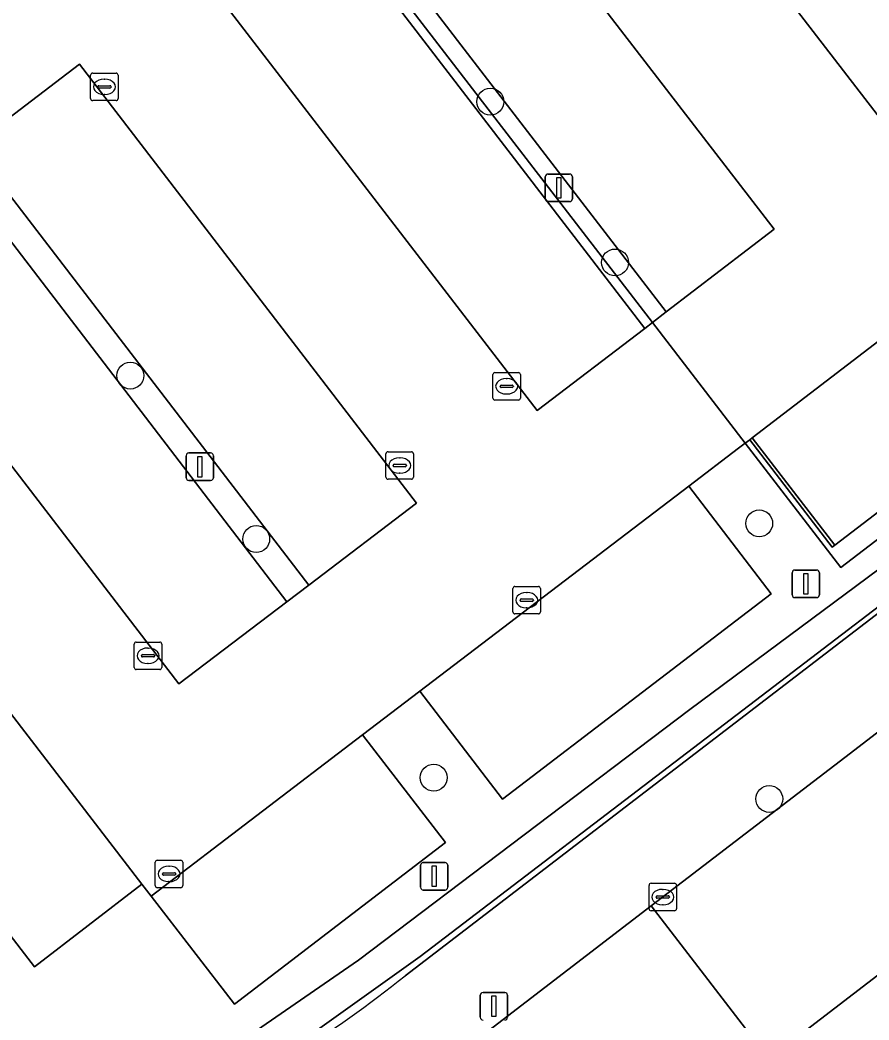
# Model space of a CAD drawing. Extents: x 159352 to 160617, y 385888 to 387323.
# Drawn here: x 159697.39 to 159728.28, y 386810.91 to 386847.27 of the extents above; entities that cross this region are included whole.
import ezdxf

# ---------------------------------------------------------------- set-up
doc = ezdxf.new("R2010")
doc.units = 0
for name, color, linetype in [('IMGEO_Boom', 7, 'Continuous'), ('IMGEO_Groenvoorziening', 7, 'Continuous'), ('IMGEO_Haag', 7, 'Continuous'), ('IMGEO_Hek', 7, 'Continuous'), ('IMGEO_Kolk', 7, 'Continuous'), ('IMGEO_Lichtmast', 7, 'Continuous'), ('IMGEO_Muur', 7, 'Continuous'), ('IMGEO_Parkeervlak_open', 7, 'Continuous'), ('IMGEO_Rijbaan_lokaal_open', 7, 'Continuous'), ('IMGEO_Verkeerseiland_open', 7, 'Continuous'), ('IMGEO_Voetpad_open', 7, 'Continuous')]:
    doc.layers.add(name, color=color, linetype=linetype)

msp = doc.modelspace()

# ---------------------------------------------------------------- linework, layer by layer
at = {"layer": 'IMGEO_Boom'}
for centre in [(159714.506, 386844.303), (159719.044, 386838.455), (159701.409, 386834.341), (159724.286, 386828.965), (159705.987, 386828.397), (159712.445, 386819.719), (159724.653, 386818.946)]:
    msp.add_circle(centre, 0.489, dxfattribs=at)
at = {"layer": 'IMGEO_Groenvoorziening'}
for points in [[(159734.415, 386870.999), (159730.584, 386868.038), (159732.076, 386866.137), (159735.893, 386869.081), (159737.704, 386866.736), (159733.849, 386863.788), (159734.88, 386862.467), (159738.716, 386865.398), (159749.431, 386851.516), (159745.593, 386848.595), (159748.588, 386844.654), (159740.681, 386838.606), (159737.669, 386842.524), (159735.777, 386841.075), (159738.798, 386837.167), (159727.039, 386828.174), (159726.942, 386828.1), (159723.946, 386832.01), (159723.777, 386831.886), (159727.257, 386827.365), (159753.165, 386847.159), (159723.574, 386885.491)], [(159753.165, 386847.159), (159727.257, 386827.365), (159723.777, 386831.886), (159723.537, 386831.708), (159721.723, 386830.325), (159724.728, 386826.408), (159714.952, 386818.94), (159711.939, 386822.864), (159709.851, 386821.273), (159712.88, 386817.358), (159705.195, 386811.487), (159702.165, 386815.412), (159701.828, 386815.846), (159697.923, 386812.835), (159683.495, 386831.588)], [(159754.395, 386845.605), (159711.956, 386813.217), (159707.623, 386810.124), (159705.363, 386808.712), (159703.025, 386807.434), (159697.441, 386804.585), (159697.133, 386805.345), (159700.693, 386807.182), (159704.945, 386809.791), (159709.713, 386813.077), (159721.762, 386822.194), (159732.264, 386829.991)], [(159711.401, 386812.51), (159754.341, 386845.409)]]:
    msp.add_lwpolyline(points, dxfattribs=at)
msp.add_lwpolyline([(159753.65, 386846.546), (159749.017, 386843.07), (159732.264, 386829.991), (159721.762, 386822.194), (159709.713, 386813.077), (159704.945, 386809.791), (159700.693, 386807.182), (159697.133, 386805.345), (159697.441, 386804.585), (159703.025, 386807.434), (159705.363, 386808.712), (159707.623, 386810.124), (159711.956, 386813.217), (159754.395, 386845.605)], close=True, dxfattribs=at)
msp.add_arc((159680.946, 386850.795), 48.921, 296.7092, 308.5017, dxfattribs=at)
at = {"layer": 'IMGEO_Haag'}
msp.add_lwpolyline([(159753.65, 386846.546), (159749.017, 386843.07), (159732.264, 386829.991), (159721.762, 386822.194), (159709.713, 386813.077), (159704.945, 386809.791), (159700.693, 386807.182), (159697.133, 386805.345), (159697.441, 386804.585), (159703.025, 386807.434), (159705.363, 386808.712), (159707.623, 386810.124), (159711.956, 386813.217), (159754.395, 386845.605)], close=True, dxfattribs=at)
at = {"layer": 'IMGEO_Hek'}
for points in [[(159708.124, 386852.226), (159720.404, 386836.269)], [(159723.777, 386831.886), (159727.257, 386827.365), (159753.165, 386847.159)], [(159697.441, 386804.585), (159703.025, 386807.434), (159705.363, 386808.712), (159707.623, 386810.124), (159711.956, 386813.217), (159754.395, 386845.605)], [(159720.404, 386836.269), (159723.777, 386831.886)]]:
    msp.add_lwpolyline(points, dxfattribs=at)
at = {"layer": 'IMGEO_Kolk'}
for p, q in [((159699.964, 386844.416), (159699.964, 386845.268)), ((159700.039, 386845.342), (159700.891, 386845.342)), ((159700.965, 386845.268), (159700.965, 386844.416)), ((159700.266, 386844.885), (159700.664, 386844.885)), ((159700.452, 386845.122), (159700.477, 386845.122)), ((159700.223, 386844.836), (159700.223, 386844.848)), ((159700.661, 386844.799), (159700.263, 386844.799)), ((159700.475, 386844.562), (159700.45, 386844.562)), ((159700.707, 386844.848), (159700.707, 386844.836)), ((159700.891, 386844.342), (159700.039, 386844.342)), ((159714.599, 386833.526), (159714.599, 386834.378)), ((159714.674, 386834.452), (159715.526, 386834.452)), ((159715.6, 386834.378), (159715.6, 386833.526)), ((159714.858, 386833.946), (159714.858, 386833.958)), ((159714.901, 386833.995), (159715.299, 386833.995)), ((159715.087, 386834.232), (159715.112, 386834.232)), ((159715.342, 386833.958), (159715.342, 386833.946)), ((159715.296, 386833.909), (159714.898, 386833.909)), ((159715.11, 386833.672), (159715.085, 386833.672)), ((159715.526, 386833.452), (159714.674, 386833.452)), ((159710.708, 386830.646), (159710.708, 386831.498)), ((159710.783, 386831.572), (159711.635, 386831.572)), ((159711.709, 386831.498), (159711.709, 386830.646)), ((159710.967, 386831.066), (159710.967, 386831.078)), ((159711.01, 386831.115), (159711.408, 386831.115)), ((159711.196, 386831.352), (159711.221, 386831.352)), ((159711.451, 386831.078), (159711.451, 386831.066)), ((159711.405, 386831.029), (159711.007, 386831.029)), ((159711.219, 386830.792), (159711.194, 386830.792)), ((159711.635, 386830.572), (159710.783, 386830.572)), ((159715.402, 386826.674), (159716.254, 386826.674)), ((159715.327, 386825.748), (159715.327, 386826.6)), ((159715.815, 386826.454), (159715.84, 386826.454)), ((159716.328, 386826.6), (159716.328, 386825.748)), ((159715.586, 386826.168), (159715.586, 386826.18)), ((159716.024, 386826.131), (159715.626, 386826.131)), ((159715.629, 386826.217), (159716.027, 386826.217)), ((159716.07, 386826.18), (159716.07, 386826.168)), ((159716.254, 386825.674), (159715.402, 386825.674)), ((159715.838, 386825.894), (159715.813, 386825.894)), ((159701.551, 386823.726), (159701.551, 386824.578)), ((159701.626, 386824.652), (159702.478, 386824.652)), ((159702.552, 386824.578), (159702.552, 386823.726)), ((159701.81, 386824.146), (159701.81, 386824.158)), ((159701.853, 386824.195), (159702.251, 386824.195)), ((159702.039, 386824.432), (159702.064, 386824.432)), ((159702.294, 386824.158), (159702.294, 386824.146)), ((159702.248, 386824.109), (159701.85, 386824.109)), ((159702.062, 386823.872), (159702.037, 386823.872)), ((159702.478, 386823.652), (159701.626, 386823.652)), ((159702.315, 386815.792), (159702.315, 386816.644)), ((159702.39, 386816.718), (159703.242, 386816.718)), ((159702.803, 386816.498), (159702.828, 386816.498)), ((159703.316, 386816.644), (159703.316, 386815.792)), ((159702.574, 386816.212), (159702.574, 386816.224)), ((159703.012, 386816.175), (159702.614, 386816.175)), ((159702.617, 386816.261), (159703.015, 386816.261)), ((159703.058, 386816.224), (159703.058, 386816.212)), ((159702.826, 386815.938), (159702.801, 386815.938)), ((159720.278, 386814.95), (159720.278, 386815.802)), ((159720.353, 386815.876), (159721.205, 386815.876)), ((159721.279, 386815.802), (159721.279, 386814.95)), ((159703.242, 386815.718), (159702.39, 386815.718)), ((159720.58, 386815.419), (159720.978, 386815.419)), ((159720.766, 386815.656), (159720.791, 386815.656)), ((159720.537, 386815.37), (159720.537, 386815.382)), ((159720.975, 386815.333), (159720.577, 386815.333)), ((159720.789, 386815.096), (159720.764, 386815.096)), ((159721.021, 386815.382), (159721.021, 386815.37)), ((159721.205, 386814.876), (159720.353, 386814.876))]:
    msp.add_line(p, q, dxfattribs=at)
for points in [[(159699.964, 386844.416), (159699.964, 386845.268)], [(159700.039, 386845.342), (159700.891, 386845.342)], [(159700.965, 386845.268), (159700.965, 386844.416)], [(159700.891, 386844.342), (159700.039, 386844.342)], [(159714.599, 386833.526), (159714.599, 386834.378)], [(159714.674, 386834.452), (159715.526, 386834.452)], [(159715.6, 386834.378), (159715.6, 386833.526)], [(159715.526, 386833.452), (159714.674, 386833.452)], [(159710.708, 386830.646), (159710.708, 386831.498)], [(159710.783, 386831.572), (159711.635, 386831.572)], [(159711.709, 386831.498), (159711.709, 386830.646)], [(159711.635, 386830.572), (159710.783, 386830.572)], [(159715.402, 386826.674), (159716.254, 386826.674)], [(159715.327, 386825.748), (159715.327, 386826.6)], [(159716.328, 386826.6), (159716.328, 386825.748)], [(159716.254, 386825.674), (159715.402, 386825.674)], [(159701.551, 386823.726), (159701.551, 386824.578)], [(159701.626, 386824.652), (159702.478, 386824.652)], [(159702.552, 386824.578), (159702.552, 386823.726)], [(159702.478, 386823.652), (159701.626, 386823.652)], [(159702.315, 386815.792), (159702.315, 386816.644)], [(159702.39, 386816.718), (159703.242, 386816.718)], [(159703.316, 386816.644), (159703.316, 386815.792)], [(159720.278, 386814.95), (159720.278, 386815.802)], [(159720.353, 386815.876), (159721.205, 386815.876)], [(159721.279, 386815.802), (159721.279, 386814.95)], [(159703.242, 386815.718), (159702.39, 386815.718)], [(159721.205, 386814.876), (159720.353, 386814.876)]]:
    msp.add_lwpolyline(points, dxfattribs=at)
for centre, radius, start, end in [((159700.041, 386845.266), 0.0765, 91.552, 178.448), ((159700.041, 386845.266), 0.0765, 91.552, 178.448), ((159700.889, 386845.266), 0.0765, 1.552, 88.448), ((159700.889, 386845.266), 0.0765, 1.552, 88.448), ((159700.263, 386844.845), 0.0403, 85.8775, 175.7526), ((159700.668, 386844.847), 0.0386, 1.7309, 96.639), ((159700.26, 386844.835), 0.0366, 178.938, 274.7102), ((159700.664, 386844.842), 0.043, 264.8664, 352.4533), ((159700.041, 386844.418), 0.0765, 181.552, 268.448), ((159700.041, 386844.418), 0.0765, 181.552, 268.448), ((159700.889, 386844.418), 0.0765, 271.552, 358.448), ((159700.889, 386844.418), 0.0765, 271.552, 358.448), ((159714.676, 386834.376), 0.0765, 91.552, 178.448), ((159714.676, 386834.376), 0.0765, 91.552, 178.448), ((159715.524, 386834.376), 0.0765, 1.552, 88.448), ((159715.524, 386834.376), 0.0765, 1.552, 88.448), ((159714.898, 386833.955), 0.0403, 85.8775, 175.7526), ((159715.303, 386833.957), 0.0386, 1.7309, 96.639), ((159714.895, 386833.945), 0.0366, 178.938, 274.7102), ((159715.299, 386833.952), 0.043, 264.8664, 352.4533), ((159714.676, 386833.528), 0.0765, 181.552, 268.448), ((159714.676, 386833.528), 0.0765, 181.552, 268.448), ((159715.524, 386833.528), 0.0765, 271.552, 358.448), ((159715.524, 386833.528), 0.0765, 271.552, 358.448), ((159710.785, 386831.496), 0.0765, 91.552, 178.448), ((159710.785, 386831.496), 0.0765, 91.552, 178.448), ((159711.633, 386831.496), 0.0765, 1.552, 88.448), ((159711.633, 386831.496), 0.0765, 1.552, 88.448), ((159711.007, 386831.075), 0.0403, 85.8775, 175.7526), ((159711.004, 386831.065), 0.0366, 178.938, 274.7102), ((159711.408, 386831.072), 0.043, 264.8664, 352.4533), ((159711.412, 386831.077), 0.0386, 1.7309, 96.639), ((159710.785, 386830.648), 0.0765, 181.552, 268.448), ((159710.785, 386830.648), 0.0765, 181.552, 268.448), ((159711.633, 386830.648), 0.0765, 271.552, 358.448), ((159711.633, 386830.648), 0.0765, 271.552, 358.448), ((159715.404, 386826.598), 0.0765, 91.552, 178.448), ((159715.404, 386826.598), 0.0765, 91.552, 178.448), ((159716.252, 386826.598), 0.0765, 1.552, 88.448), ((159716.252, 386826.598), 0.0765, 1.552, 88.448), ((159715.626, 386826.177), 0.0403, 85.8775, 175.7526), ((159715.623, 386826.167), 0.0366, 178.938, 274.7102), ((159716.027, 386826.174), 0.043, 264.8664, 352.4533), ((159716.031, 386826.179), 0.0386, 1.7309, 96.639), ((159715.404, 386825.75), 0.0765, 181.552, 268.448), ((159715.404, 386825.75), 0.0765, 181.552, 268.448), ((159716.252, 386825.75), 0.0765, 271.552, 358.448), ((159716.252, 386825.75), 0.0765, 271.552, 358.448), ((159701.628, 386824.576), 0.0765, 91.552, 178.448), ((159701.628, 386824.576), 0.0765, 91.552, 178.448), ((159702.476, 386824.576), 0.0765, 1.552, 88.448), ((159702.476, 386824.576), 0.0765, 1.552, 88.448), ((159701.85, 386824.155), 0.0403, 85.8775, 175.7526), ((159701.847, 386824.145), 0.0366, 178.938, 274.7102), ((159702.251, 386824.152), 0.043, 264.8664, 352.4533), ((159702.255, 386824.157), 0.0386, 1.7309, 96.639), ((159701.628, 386823.728), 0.0765, 181.552, 268.448), ((159701.628, 386823.728), 0.0765, 181.552, 268.448), ((159702.476, 386823.728), 0.0765, 271.552, 358.448), ((159702.476, 386823.728), 0.0765, 271.552, 358.448), ((159702.392, 386816.642), 0.0765, 91.552, 178.448), ((159702.392, 386816.642), 0.0765, 91.552, 178.448), ((159703.24, 386816.642), 0.0765, 1.552, 88.448), ((159703.24, 386816.642), 0.0765, 1.552, 88.448), ((159702.614, 386816.221), 0.0403, 85.8775, 175.7526), ((159702.611, 386816.211), 0.0366, 178.938, 274.7102), ((159703.015, 386816.218), 0.043, 264.8664, 352.4533), ((159703.019, 386816.223), 0.0386, 1.7309, 96.639), ((159702.392, 386815.794), 0.0765, 181.552, 268.448), ((159702.392, 386815.794), 0.0765, 181.552, 268.448), ((159703.24, 386815.794), 0.0765, 271.552, 358.448), ((159703.24, 386815.794), 0.0765, 271.552, 358.448), ((159720.355, 386815.8), 0.0765, 91.552, 178.448), ((159720.355, 386815.8), 0.0765, 91.552, 178.448), ((159721.203, 386815.8), 0.0765, 1.552, 88.448), ((159721.203, 386815.8), 0.0765, 1.552, 88.448), ((159720.577, 386815.379), 0.0403, 85.8775, 175.7526), ((159720.982, 386815.381), 0.0386, 1.7309, 96.639), ((159720.574, 386815.369), 0.0366, 178.938, 274.7102), ((159720.978, 386815.376), 0.043, 264.8664, 352.4533), ((159720.355, 386814.952), 0.0765, 181.552, 268.448), ((159720.355, 386814.952), 0.0765, 181.552, 268.448), ((159721.203, 386814.952), 0.0765, 271.552, 358.448), ((159721.203, 386814.952), 0.0765, 271.552, 358.448)]:
    msp.add_arc(centre, radius, start, end, dxfattribs=at)
for centre, major_axis, ratio, start_param, end_param in [((159700.451, 386844.842), (-0.387, 0.002), 0.722429, 4.712389, 7.853982), ((159700.476, 386844.842), (-0.39, 0.002), 0.717154, 1.570796, 4.712389), ((159715.086, 386833.952), (-0.387, 0.002), 0.722429, 4.712389, 7.853982), ((159715.111, 386833.952), (-0.39, 0.002), 0.717154, 1.570796, 4.712389), ((159711.195, 386831.072), (-0.387, 0.002), 0.722429, 4.712389, 7.853982), ((159711.22, 386831.072), (-0.39, 0.002), 0.717154, 1.570796, 4.712389), ((159715.814, 386826.174), (-0.387, 0.002), 0.722429, 4.712389, 7.853982), ((159715.839, 386826.174), (-0.39, 0.002), 0.717154, 1.570796, 4.712389), ((159702.038, 386824.152), (-0.387, 0.002), 0.722429, 4.712389, 7.853982), ((159702.063, 386824.152), (-0.39, 0.002), 0.717154, 1.570796, 4.712389), ((159702.802, 386816.218), (-0.387, 0.002), 0.722429, 4.712389, 7.853982), ((159702.827, 386816.218), (-0.39, 0.002), 0.717154, 1.570796, 4.712389), ((159720.765, 386815.376), (-0.387, 0.002), 0.722429, 4.712389, 7.853982), ((159720.79, 386815.376), (-0.39, 0.002), 0.717154, 1.570796, 4.712389)]:
    msp.add_ellipse(centre, major_axis=major_axis, ratio=ratio, start_param=start_param, end_param=end_param, dxfattribs=at)
at = {"layer": 'IMGEO_Lichtmast'}
for p, q in [((159716.601, 386841.671), (159717.391, 386841.671)), ((159717.391, 386841.671), (159716.601, 386841.671)), ((159716.501, 386840.771), (159716.501, 386841.571)), ((159716.501, 386841.571), (159716.501, 386840.771)), ((159717.491, 386841.571), (159717.491, 386840.771)), ((159717.491, 386840.771), (159717.491, 386841.571)), ((159717.391, 386840.671), (159716.601, 386840.671)), ((159716.601, 386840.671), (159717.391, 386840.671)), ((159703.439, 386830.628), (159703.439, 386831.428)), ((159703.439, 386831.428), (159703.439, 386830.628)), ((159703.539, 386831.528), (159704.329, 386831.528)), ((159704.329, 386831.528), (159703.539, 386831.528)), ((159704.429, 386831.428), (159704.429, 386830.628)), ((159704.429, 386830.628), (159704.429, 386831.428)), ((159704.329, 386830.528), (159703.539, 386830.528)), ((159703.539, 386830.528), (159704.329, 386830.528)), ((159725.487, 386826.368), (159725.487, 386827.168)), ((159725.487, 386827.168), (159725.487, 386826.368)), ((159725.587, 386827.268), (159726.377, 386827.268)), ((159726.377, 386827.268), (159725.587, 386827.268)), ((159726.477, 386827.168), (159726.477, 386826.368)), ((159726.477, 386826.368), (159726.477, 386827.168)), ((159726.377, 386826.268), (159725.587, 386826.268)), ((159725.587, 386826.268), (159726.377, 386826.268)), ((159711.967, 386815.732), (159711.967, 386816.532)), ((159711.967, 386816.532), (159711.967, 386815.732)), ((159712.067, 386816.632), (159712.857, 386816.632)), ((159712.857, 386816.632), (159712.067, 386816.632)), ((159712.957, 386816.532), (159712.957, 386815.732)), ((159712.957, 386815.732), (159712.957, 386816.532)), ((159712.857, 386815.632), (159712.067, 386815.632)), ((159712.067, 386815.632), (159712.857, 386815.632)), ((159714.14, 386811.005), (159714.14, 386811.805)), ((159714.14, 386811.805), (159714.14, 386811.005)), ((159714.24, 386811.905), (159715.03, 386811.905)), ((159715.03, 386811.905), (159714.24, 386811.905)), ((159715.13, 386811.805), (159715.13, 386811.005)), ((159715.13, 386811.005), (159715.13, 386811.805))]:
    msp.add_line(p, q, dxfattribs=at)
for points in [[(159716.921, 386841.546), (159717.071, 386841.546), (159717.071, 386840.796), (159716.921, 386840.796), (159716.921, 386841.546)], [(159703.859, 386831.403), (159704.009, 386831.403), (159704.009, 386830.653), (159703.859, 386830.653), (159703.859, 386831.403)], [(159725.907, 386827.143), (159726.057, 386827.143), (159726.057, 386826.393), (159725.907, 386826.393), (159725.907, 386827.143)], [(159712.387, 386816.507), (159712.537, 386816.507), (159712.537, 386815.757), (159712.387, 386815.757), (159712.387, 386816.507)], [(159714.56, 386811.78), (159714.71, 386811.78), (159714.71, 386811.03), (159714.56, 386811.03), (159714.56, 386811.78)]]:
    msp.add_lwpolyline(points, dxfattribs=at)
for centre, start, end in [((159716.601, 386841.571), 90, 180), ((159716.601, 386841.571), 90, 180), ((159717.391, 386841.571), 0, 90), ((159717.391, 386841.571), 360, 90), ((159716.601, 386840.771), 180, 270), ((159716.601, 386840.771), 180, 270), ((159717.391, 386840.771), 270, 0), ((159717.391, 386840.771), 270, 0), ((159703.539, 386831.428), 90, 180), ((159703.539, 386831.428), 90, 180), ((159704.329, 386831.428), 0, 90), ((159704.329, 386831.428), 360, 90), ((159703.539, 386830.628), 180, 270), ((159703.539, 386830.628), 180, 270), ((159704.329, 386830.628), 270, 0), ((159704.329, 386830.628), 270, 0), ((159725.587, 386827.168), 90, 180), ((159725.587, 386827.168), 90, 180), ((159726.377, 386827.168), 0, 90), ((159726.377, 386827.168), 360, 90), ((159725.587, 386826.368), 180, 270), ((159725.587, 386826.368), 180, 270), ((159726.377, 386826.368), 270, 0), ((159726.377, 386826.368), 270, 0), ((159712.067, 386816.532), 90, 180), ((159712.067, 386816.532), 90, 180), ((159712.857, 386816.532), 0, 90), ((159712.857, 386816.532), 360, 90), ((159712.067, 386815.732), 180, 270), ((159712.067, 386815.732), 180, 270), ((159712.857, 386815.732), 270, 0), ((159712.857, 386815.732), 270, 0), ((159714.24, 386811.805), 90, 180), ((159714.24, 386811.805), 90, 180), ((159715.03, 386811.805), 0, 90), ((159715.03, 386811.805), 360, 90), ((159714.24, 386811.005), 180, 270), ((159714.24, 386811.005), 180, 270), ((159715.03, 386811.005), 270, 0), ((159715.03, 386811.005), 270, 0)]:
    msp.add_arc(centre, 0.1, start, end, dxfattribs=at)
at = {"layer": 'IMGEO_Muur'}
msp.add_lwpolyline([(159723.946, 386832.01), (159726.942, 386828.1), (159727.039, 386828.174), (159724.028, 386832.073)], close=True, dxfattribs=at)
at = {"layer": 'IMGEO_Parkeervlak_open'}
for points in [[(159733.159, 386846.001), (159713.337, 386871.718), (159710.143, 386875.862), (159706.225, 386872.825), (159710.265, 386867.585), (159729.233, 386842.983)], [(159720.907, 386836.657), (159724.837, 386839.666), (159712.542, 386855.614), (159708.626, 386852.631)], [(159707.864, 386852.017), (159703.955, 386848.996), (159716.212, 386833.075), (159720.121, 386836.05)], [(159707.9, 386826.72), (159711.813, 386829.705), (159699.564, 386845.673), (159695.64, 386842.689)], [(159694.863, 386842.085), (159690.927, 386839.074), (159703.168, 386823.132), (159707.1, 386826.117)], [(159738.798, 386837.167), (159735.777, 386841.075), (159724.028, 386832.073), (159727.039, 386828.174)], [(159701.828, 386815.846), (159686.555, 386835.703), (159683.409, 386839.793), (159679.517, 386836.758), (159683.495, 386831.588), (159697.923, 386812.835)], [(159724.728, 386826.408), (159721.723, 386830.325), (159711.939, 386822.864), (159714.952, 386818.94)], [(159712.88, 386817.358), (159709.851, 386821.273), (159702.165, 386815.412), (159705.195, 386811.487)]]:
    msp.add_lwpolyline(points, close=True, dxfattribs=at)
at = {"layer": 'IMGEO_Rijbaan_lokaal_open'}
for points in [[(159729.233, 386842.983), (159710.265, 386867.585), (159706.225, 386872.825), (159710.143, 386875.862), (159710.918, 386876.431), (159714.823, 386879.504), (159717.012, 386876.663), (159737.838, 386849.634), (159733.945, 386846.601), (159733.159, 386846.001)], [(159695.64, 386842.689), (159699.564, 386845.673), (159711.813, 386829.705), (159707.9, 386826.72), (159707.1, 386826.117), (159703.168, 386823.132), (159690.927, 386839.074), (159694.863, 386842.085)], [(159724.633, 386809.492), (159736.8, 386818.831), (159761.001, 386837.379), (159762.032, 386838.013), (159757.655, 386843.719), (159753.142, 386840.278), (159727.611, 386820.614), (159720.361, 386815.054)]]:
    msp.add_lwpolyline(points, close=True, dxfattribs=at)
for points in [[(159700.406, 386871.296), (159701.89, 386869.442), (159705.036, 386865.339), (159706.84, 386862.978), (159708.245, 386861.14), (159708.666, 386860.825), (159708.576, 386860.706), (159709.622, 386859.337), (159705.237, 386855.976), (159708.124, 386852.226), (159708.626, 386852.631), (159712.542, 386855.614), (159724.837, 386839.666), (159720.907, 386836.657), (159720.404, 386836.269), (159723.777, 386831.886), (159723.946, 386832.01), (159724.028, 386832.073), (159735.777, 386841.075)], [(159689.633, 386852.563), (159690.027, 386852.036), (159693.029, 386848.12), (159682.937, 386840.425), (159683.409, 386839.793), (159686.555, 386835.703), (159701.828, 386815.846), (159702.165, 386815.412), (159709.851, 386821.273), (159711.939, 386822.864), (159721.723, 386830.325), (159723.537, 386831.708), (159723.777, 386831.886), (159720.404, 386836.269), (159720.121, 386836.05), (159716.212, 386833.075), (159703.955, 386848.996), (159707.864, 386852.017), (159708.124, 386852.226), (159705.237, 386855.976), (159704.513, 386855.422)], [(159723.916, 386808.941), (159724.633, 386809.492), (159720.361, 386815.054), (159713.453, 386809.756)]]:
    msp.add_lwpolyline(points, dxfattribs=at)
at = {"layer": 'IMGEO_Verkeerseiland_open'}
for points in [[(159708.626, 386852.631), (159708.124, 386852.226), (159720.404, 386836.269), (159720.907, 386836.657)], [(159720.121, 386836.05), (159720.404, 386836.269), (159708.124, 386852.226), (159707.864, 386852.017)], [(159695.64, 386842.689), (159694.863, 386842.085), (159707.1, 386826.117), (159707.9, 386826.72)]]:
    msp.add_lwpolyline(points, close=True, dxfattribs=at)
at = {"layer": 'IMGEO_Voetpad_open'}
for points in [[(159889.583, 386946.772), (159888.444, 386948.254), (159867.142, 386931.956), (159860.725, 386927.055), (159767.092, 386855.2), (159764.634, 386853.314), (159759.06, 386849.037), (159757.568, 386847.881), (159754.463, 386845.502), (159754.341, 386845.409), (159711.401, 386812.51)], [(159713.453, 386809.756), (159720.361, 386815.054), (159727.611, 386820.614), (159753.142, 386840.278), (159757.655, 386843.719), (159772.495, 386855.033), (159776.892, 386858.385), (159802.886, 386878.378)], [(159762.032, 386838.013), (159761.001, 386837.379), (159736.8, 386818.831), (159724.633, 386809.492), (159723.916, 386808.941)]]:
    msp.add_lwpolyline(points, dxfattribs=at)
msp.add_arc((159680.946, 386850.795), 48.921, 296.7092, 308.5017, dxfattribs=at)

doc.saveas('drawing.dxf')
